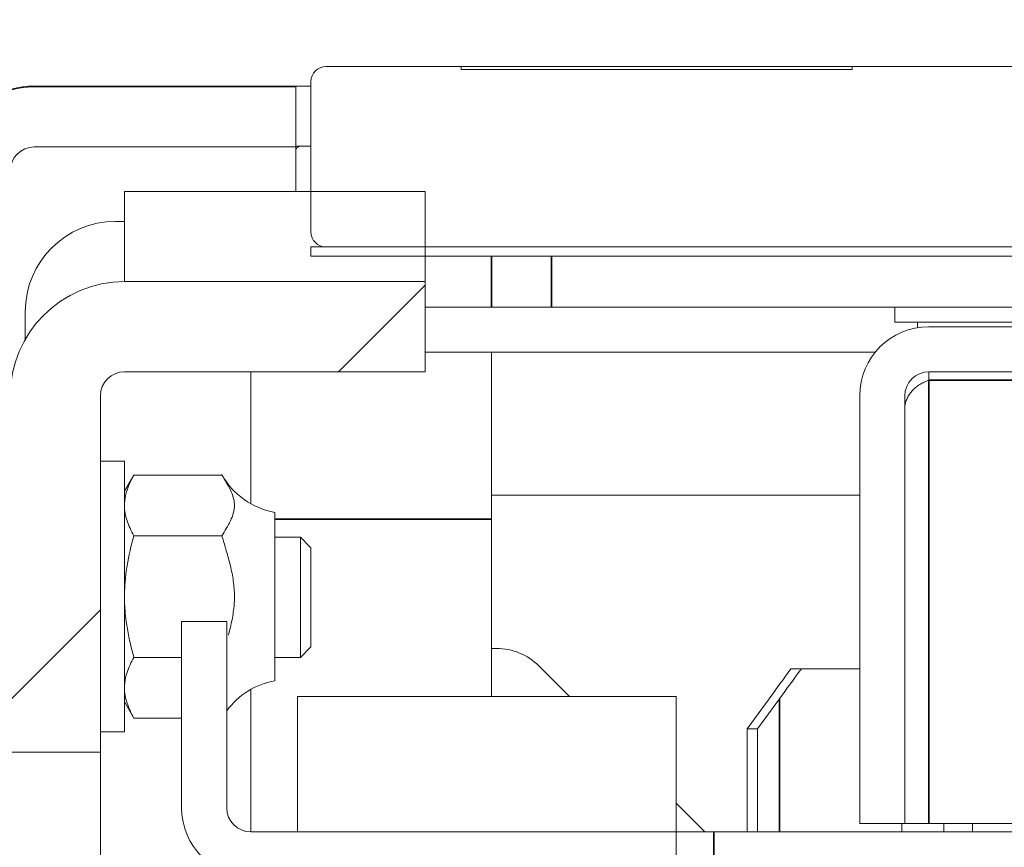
# Model space of a CAD drawing. Header units: millimetres. Extents: x 4 to 1188, y 1 to 840.
# Tile 301 of 310: x 858.92 to 863.29, y 419.77 to 423.44. Entities that reach past the tile are written whole.
import ezdxf

# ---------------------------------------------------------------- set-up
doc = ezdxf.new("R2010")
doc.units = ezdxf.units.MM
doc.layers.add('1', color=7, linetype='Continuous')
doc.styles.add('Arial Unicode MS', font='Arial Unicode MS')
doc.dimstyles.get("Standard").update_dxf_attribs({"dimtxt": 0.18, "dimasz": 0.18, "dimexe": 0.18, "dimexo": 0.0625, "dimgap": 0.09, "dimtad": 0, "dimtih": 1, "dimtoh": 1, "dimdec": 4, "dimzin": 0, "dimdsep": 46, "dimtxsty": 'Standard', "dimcen": 0.09, "dimadec": 0, "dimazin": 0, "dimtfac": 1, "dimtdec": 4, "dimtofl": 0, "dimtmove": 0, "dimatfit": 3, "dimfxl": 0, "dimtolj": 1, "dimtzin": 0, "dimarcsym": 0})

# ---------------------------------------------------------------- blocks, each defined once
blk = doc.blocks.new('_U29')
at = {"layer": '1', "color": 18, "lineweight": 35}
for p, q in [((843.8309, 533.0864), (895.2258, 533.0864)), ((893.2258, 533.0864), (893.2258, 331.753)), ((847.8309, 331.753), (895.2258, 331.753))]:
    blk.add_line(p, q, dxfattribs=at)
at = {"layer": '1', "color": 18, "lineweight": 70}
for points in [[(893.2258, 533.0864), (894.0018, 529.5864), (892.4499, 529.5864)], [(893.2258, 331.753), (892.4499, 335.253), (894.0018, 335.253)]]:
    blk.add_solid(points, dxfattribs=at)
at = {"layer": '1', "color": 18, "linetype": 'Continuous', "lineweight": 13, "insert": (892.7729, 428.043), "char_height": 3, "attachment_point": 7, "rotation": 90, "line_spacing_factor": 1.047437, "style": 'Arial Unicode MS'}
blk.add_mtext('\\fArial Unicode MS|b0|i0;\\W1.0000;1510', dxfattribs=at)

msp = doc.modelspace()

# ---------------------------------------------------------------- hatches: boundary and pattern name
at = {"layer": '1', "linetype": 'Continuous', "lineweight": 35}
h = msp.add_hatch(dxfattribs=at)
h.set_pattern_fill('ANSI31', color=154, scale=1.55, angle=89.9544, style=0)
edge = h.paths.add_edge_path(flags=0)
edge.add_spline(control_points=[(862.614, 423.219), (864.8362, 423.2166), (869.2807, 423.2161), (873.7251, 423.2157), (875.9473, 423.2181)], knot_values=[0, 0, 0, 0, 0.5, 1, 1, 1, 1], degree=3, periodic=0)
edge.add_spline(control_points=[(875.9473, 423.2181), (876.5251, 423.2187), (877.1029, 423.222), (877.6807, 423.2252)], knot_values=[0, 0, 0, 0, 1, 1, 1, 1], degree=3, periodic=0)
edge.add_line((877.6807, 423.2252), (878.3473, 423.229))
edge.add_line((878.3473, 423.229), (878.3473, 422.4286))
edge.add_line((878.3473, 422.4286), (860.214, 422.4286))
edge.add_line((860.214, 422.4286), (860.214, 423.2286))
edge.add_line((860.214, 423.2286), (860.8807, 423.2253))
edge.add_spline(control_points=[(860.8807, 423.2253), (861.4585, 423.2225), (862.0362, 423.2197), (862.614, 423.219)], knot_values=[0, 0, 0, 0, 1, 1, 1, 1], degree=3, periodic=0)
h = msp.add_hatch(dxfattribs=at)
h.set_pattern_fill('ANSI31', color=154, scale=1.55, angle=29.9848, style=0)
edge = h.paths.add_edge_path(flags=0)
edge.add_line((858.8807, 422.7653), (858.8807, 421.2053))
edge.add_line((858.8807, 421.2053), (858.614, 421.2053))
edge.add_line((858.614, 421.2053), (858.614, 422.7653))
edge.add_arc((858.9873, 422.7653), 0.3733, 90, 180, ccw=False)
edge.add_line((858.9873, 423.1386), (860.1473, 423.1386))
edge.add_line((860.1473, 423.1386), (860.1473, 422.872))
edge.add_line((860.1473, 422.872), (858.9873, 422.872))
edge.add_arc((858.9873, 422.7653), 0.1067, 90, 180)
h.paths.add_polyline_path([(858.614, 420.8053), (858.8807, 420.8053), (858.8807, 419.9186), (858.614, 419.9186)], flags=0)
h = msp.add_hatch(dxfattribs=at)
h.set_pattern_fill('ANSI31', color=154, scale=1.55, angle=29.9848, style=0)
h.paths.add_polyline_path([(859.3873, 422.2753), (859.3873, 422.6753), (860.7207, 422.6753), (860.7207, 422.2753)], flags=0)
h = msp.add_hatch(dxfattribs=at)
h.set_pattern_fill('ANSI31', color=154, scale=1.55, angle=-2.13e-14, style=0)
h.paths.add_polyline_path([(868.8479, 416.5886), (868.8479, 416.1886), (866.3207, 416.1886), (866.3207, 416.5886)], flags=0)
edge = h.paths.add_edge_path(flags=0)
edge.add_arc((879.174, 421.7686), 0.5067, 0, 90, ccw=False)
edge.add_line((879.6807, 421.7686), (879.6807, 420.1886))
edge.add_line((879.6807, 420.1886), (879.2807, 420.1886))
edge.add_line((879.2807, 420.1886), (879.2807, 421.7686))
edge.add_arc((879.174, 421.7686), 0.1067, 360, 450)
edge.add_line((879.174, 421.8753), (877.8407, 421.8753))
edge.add_line((877.8407, 421.8753), (877.8407, 422.2753))
edge.add_line((877.8407, 422.2753), (879.174, 422.2753))
edge = h.paths.add_edge_path(flags=0)
edge.add_arc((859.3873, 421.7686), 0.1067, 90, 180)
edge.add_line((859.2807, 421.7686), (859.2807, 420.1886))
edge.add_line((859.2807, 420.1886), (858.8807, 420.1886))
edge.add_line((858.8807, 420.1886), (858.8807, 421.7686))
edge.add_arc((859.3873, 421.7686), 0.5067, 90, 180, ccw=False)
edge.add_line((859.3873, 422.2753), (860.7207, 422.2753))
edge.add_line((860.7207, 422.2753), (860.7207, 421.8753))
edge.add_line((860.7207, 421.8753), (859.3873, 421.8753))
h.paths.add_polyline_path([(869.7135, 416.1886), (869.7135, 416.5886), (872.2407, 416.5886), (872.2407, 416.1886)], flags=0)
h = msp.add_hatch(dxfattribs=at)
h.set_pattern_fill('ANSI31', color=154, scale=1.55, angle=-2.13e-14, style=0)
edge = h.paths.add_edge_path(flags=0)
edge.add_line((862.954, 422.0753), (877.354, 422.0753))
edge.add_arc((877.354, 421.7686), 0.3067, 0, 90, ccw=False)
edge.add_line((877.6607, 421.7686), (877.6607, 419.8728))
edge.add_line((877.6607, 419.8728), (877.4607, 419.8728))
edge.add_line((877.4607, 419.8728), (877.4607, 421.7686))
edge.add_arc((877.354, 421.7686), 0.1067, 360, 450)
edge.add_line((877.354, 421.8753), (862.954, 421.8753))
edge.add_arc((862.954, 421.7686), 0.1067, 90, 180)
edge.add_line((862.8473, 421.7686), (862.8473, 419.8728))
edge.add_line((862.8473, 419.8728), (862.6473, 419.8728))
edge.add_line((862.6473, 419.8728), (862.6473, 421.7686))
edge.add_arc((862.954, 421.7686), 0.3067, 90, 180, ccw=False)
h = msp.add_hatch(dxfattribs=at)
h.set_pattern_fill('ANSI31', color=154, scale=1.55, angle=-2.13e-14, style=0)
edge = h.paths.add_edge_path(flags=0)
edge.add_arc((859.9473, 419.942), 0.1067, 180, 270)
edge.add_line((859.9473, 419.8353), (861.834, 419.8353))
edge.add_line((861.834, 419.8353), (861.834, 419.6353))
edge.add_line((861.834, 419.6353), (859.9473, 419.6353))
edge.add_arc((859.9473, 419.942), 0.3067, 180, 270, ccw=False)
edge.add_line((859.6407, 419.942), (859.6407, 420.7686))
edge.add_line((859.6407, 420.7686), (859.8407, 420.7686))
edge.add_line((859.8407, 420.7686), (859.8407, 419.942))

# ---------------------------------------------------------------- linework, layer by layer
at = {"layer": '1', "color": 154, "linetype": 'Continuous', "lineweight": 13}
for p, q in [((860.2807, 423.2286), (860.8807, 423.2286)), ((860.8807, 423.2286), (860.8807, 423.2153)), ((862.614, 423.2286), (860.8807, 423.2286)), ((862.614, 423.2153), (862.614, 423.2286)), ((862.614, 423.2286), (875.9473, 423.2286)), ((860.8807, 423.2153), (862.614, 423.2153)), ((858.9873, 423.142), (859.014, 423.142)), ((858.9873, 423.1386), (860.1473, 423.1386)), ((860.1473, 423.142), (859.014, 423.142)), ((860.1473, 423.1386), (860.1473, 423.142)), ((860.1473, 423.142), (860.214, 423.142)), ((860.1473, 423.1386), (860.1473, 422.872)), ((860.214, 422.4953), (860.214, 423.162)), ((860.1473, 422.872), (858.9873, 422.872)), ((860.1473, 422.8753), (860.214, 422.8753)), ((860.1473, 422.6753), (860.1473, 422.872)), ((859.3873, 422.2753), (859.3873, 422.6753)), ((859.3873, 422.6753), (860.7207, 422.6753)), ((860.7207, 422.6753), (860.7207, 422.2753)), ((859.3873, 422.542), (859.3473, 422.542)), ((860.214, 422.4286), (865.3607, 422.4286)), ((860.214, 422.3886), (860.214, 422.4286)), ((865.3607, 422.3886), (860.214, 422.3886)), ((878.2807, 422.4286), (860.2807, 422.4286)), ((860.7207, 422.2753), (859.3873, 422.2753)), ((859.3873, 422.2753), (860.7207, 422.2753)), ((860.7207, 422.2753), (860.7207, 421.8753)), ((858.9473, 422.0198), (858.9473, 422.142)), ((861.014, 422.162), (860.7207, 422.162)), ((861.2807, 422.162), (861.014, 422.162)), ((863.5473, 422.162), (861.2807, 422.162)), ((862.803, 422.162), (862.803, 422.0953)), ((862.803, 422.0953), (863.403, 422.0953)), ((862.903, 422.0953), (862.903, 422.071)), ((862.954, 422.0753), (877.354, 422.0753)), ((861.014, 421.962), (860.7207, 421.962)), ((861.014, 421.222), (861.014, 421.962)), ((862.7161, 421.962), (861.0141, 421.962)), ((862.716, 421.962), (861.0141, 421.962)), ((860.7207, 421.8753), (859.3873, 421.8753)), ((859.9473, 421.8752), (859.9473, 421.2903)), ((877.354, 421.8753), (862.954, 421.8753)), ((862.954, 421.8753), (862.954, 421.8378)), ((859.2807, 421.7686), (859.2807, 420.1886)), ((862.6473, 419.8728), (862.6473, 421.7686)), ((862.8473, 421.7686), (862.8473, 419.8728)), ((859.3873, 421.4786), (859.2807, 421.4786)), ((859.3873, 421.4786), (859.3873, 420.2786)), ((859.429, 421.4175), (859.3873, 421.3453)), ((859.8196, 421.4175), (859.429, 421.4175)), ((862.6475, 421.3286), (861.0141, 421.3286)), ((860.054, 420.5053), (860.054, 421.252)), ((861.014, 421.222), (861.014, 420.4353)), ((859.8196, 421.1481), (859.429, 421.1481)), ((860.1673, 421.142), (860.054, 421.142)), ((860.214, 421.0953), (860.1673, 421.142)), ((860.1673, 421.142), (860.1673, 420.8753)), ((860.214, 420.8753), (860.214, 421.0953)), ((860.1673, 420.8753), (860.1673, 420.6086)), ((860.214, 420.6553), (860.214, 420.8753)), ((859.6407, 419.942), (859.6407, 420.7686)), ((859.6407, 420.7686), (859.8407, 420.7686)), ((859.8407, 420.7686), (859.8407, 419.942)), ((860.1673, 420.6086), (860.214, 420.6553)), ((861.014, 420.6486), (861.0369, 420.6486)), ((859.6407, 420.6092), (859.429, 420.6092)), ((860.054, 420.6086), (860.1673, 420.6086)), ((861.3607, 420.4353), (861.2255, 420.5705)), ((862.3424, 420.5585), (862.3884, 420.5585)), ((862.6475, 420.5585), (862.3884, 420.5585)), ((859.9473, 420.4667), (859.9473, 419.8352)), ((860.054, 420.5051), (860.054, 420.5053)), ((860.154, 420.4353), (861.834, 420.4353)), ((860.154, 419.8353), (860.154, 420.4353)), ((861.834, 420.4353), (861.834, 419.8353)), ((862.1487, 420.2918), (862.2453, 420.4251)), ((862.2913, 420.4251), (862.1947, 420.2918)), ((859.3873, 420.412), (859.429, 420.3398)), ((859.6407, 420.3398), (859.429, 420.3398)), ((859.6407, 420.3396), (859.429, 420.3396)), ((859.2807, 420.2786), (859.3873, 420.2786)), ((859.2807, 420.2784), (859.3873, 420.2784)), ((859.3873, 420.2786), (859.3873, 420.2784)), ((862.1487, 419.8352), (862.1487, 420.2918)), ((862.1947, 420.2918), (862.1487, 420.2918)), ((862.1947, 419.8352), (862.1947, 420.2918)), ((859.2807, 420.1886), (858.8807, 420.1886)), ((859.2807, 420.1886), (859.2807, 419.522)), ((861.9607, 419.8353), (861.834, 419.962)), ((862.8473, 419.8728), (862.6473, 419.8728)), ((862.834, 419.8728), (862.834, 419.8352)), ((862.954, 419.8728), (862.8473, 419.8728)), ((862.954, 419.8728), (864.3807, 419.8728)), ((863.0207, 419.8352), (863.0207, 419.8728)), ((863.1473, 419.8728), (863.1473, 419.8353)), ((859.9473, 419.8353), (861.834, 419.8353)), ((861.834, 419.8353), (860.154, 419.8353)), ((861.834, 419.8353), (861.834, 419.6353)), ((861.834, 419.8353), (862, 419.8353)), ((862, 419.8353), (864.0814, 419.8353))]:
    msp.add_line(p, q, dxfattribs=at)
at = {"layer": '1', "color": 154, "linetype": 'Continuous', "lineweight": 35}
for p, q in [((859.014, 423.1386), (859.014, 423.142)), ((861.014, 422.3886), (861.014, 422.162)), ((861.2807, 422.162), (861.2807, 422.3886)), ((862.954, 421.8378), (877.354, 421.8378)), ((862.954, 421.8378), (862.954, 419.8728)), ((861.014, 421.222), (860.054, 421.222)), ((862.2913, 419.8352), (862.2913, 420.4251)), ((862, 419.8353), (862, 419.6353))]:
    msp.add_line(p, q, dxfattribs=at)
at = {"layer": '1', "color": 154, "linetype": 'Continuous', "lineweight": 13}
for centre, radius, start, end in [((860.2807, 423.162), 0.0667, 90, 180), ((858.9873, 422.7653), 0.3733, 90, 180), ((859.014, 422.742), 0.4, 90, 99.3066), ((858.9873, 422.7653), 0.1067, 90, 180), ((859.3473, 422.142), 0.4, 90, 180), ((860.2807, 422.4953), 0.0667, 180, 270), ((859.3873, 421.7686), 0.5067, 90, 180), ((862.954, 421.7686), 0.3067, 90, 180), ((859.3873, 421.7686), 0.1067, 90, 180), ((862.954, 421.7686), 0.1067, 90, 180), ((860.1137, 421.5853), 0.3386, 209.3778, 259.8449), ((861.0369, 420.382), 0.2667, 45, 90), ((860.1137, 420.172), 0.3386, 100.1551, 143.7348), ((859.9473, 419.942), 0.3067, 180, 270), ((859.9473, 419.942), 0.1067, 180, 270)]:
    msp.add_arc(centre, radius, start, end, dxfattribs=at)
for centre, major_axis, ratio, start_param, end_param in [((869.2809, 420.4251), (9.4704, 9.4703), 0.400079, 1.938301, 1.951373), ((869.2807, 420.4251), (9.4083, 9.4083), 0.400075, 1.938209, 1.951368)]:
    msp.add_ellipse(centre, major_axis=major_axis, ratio=ratio, start_param=start_param, end_param=end_param, dxfattribs=at)
for points, knots in [([(858.8608, 423.1198), (858.8683, 423.1226), (858.8759, 423.125), (858.8863, 423.128), (858.8892, 423.1288), (858.8949, 423.1303), (858.8978, 423.1311), (858.9064, 423.1331), (858.9122, 423.1344), (858.9294, 423.1376), (858.941, 423.1392), (858.9583, 423.1409), (858.967, 423.1415), (858.9772, 423.1418), (858.9815, 423.1419), (858.9844, 423.1419), (858.9859, 423.142), (858.9873, 423.142)], [0, 0, 0, 0, 0.182478, 0.182478, 0.250605, 0.250605, 0.318731, 0.318731, 0.454985, 0.454985, 0.727493, 0.727493, 0.863746, 0.931873, 0.965937, 0.965937, 1, 1, 1, 1]), ([(860.1667, 422.8753), (860.1638, 422.8753), (860.1609, 422.8745), (860.1568, 422.8721), (860.1554, 422.871), (860.1527, 422.8687), (860.1515, 422.8673), (860.1492, 422.8645), (860.1482, 422.8631), (860.1473, 422.8616)], [0, 0, 0, 0, 0.414583, 0.414583, 0.621874, 0.621874, 0.829166, 0.829166, 1, 1, 1, 1]), ([(862.954, 421.8378), (862.947, 421.8354), (862.94, 421.8327), (862.9264, 421.8262), (862.9196, 421.8226), (862.9067, 421.8145), (862.9006, 421.81), (862.8889, 421.8003), (862.8835, 421.7951), (862.8736, 421.784), (862.8692, 421.7782), (862.8614, 421.766), (862.8581, 421.7597), (862.8528, 421.7466), (862.8508, 421.7399), (862.848, 421.7264), (862.8473, 421.7196), (862.8473, 421.7127)], [0, 0, 0, 0, 0.125, 0.125, 0.25, 0.25, 0.375, 0.375, 0.5, 0.5, 0.625, 0.625, 0.75, 0.75, 0.875, 0.875, 1, 1, 1, 1]), ([(859.3873, 421.2828), (859.3873, 421.2885), (859.3876, 421.2942), (859.3886, 421.3057), (859.3893, 421.3114), (859.3921, 421.3284), (859.395, 421.3397), (859.4059, 421.3733), (859.4163, 421.3955), (859.429, 421.4175)], [0, 0, 0, 0, 0.125, 0.125, 0.25, 0.25, 0.5, 0.5, 1, 1, 1, 1]), ([(859.8196, 421.1481), (859.8259, 421.1591), (859.8324, 421.1701), (859.8451, 421.1922), (859.8512, 421.2033), (859.862, 421.2255), (859.8666, 421.2368), (859.8714, 421.2538), (859.8726, 421.2595), (859.8744, 421.271), (859.8748, 421.2768), (859.8748, 421.2841), (859.8748, 421.2856), (859.8747, 421.2885), (859.8744, 421.2929), (859.874, 421.2972), (859.8727, 421.3059), (859.8714, 421.3116), (859.8666, 421.3287), (859.862, 421.3399), (859.8513, 421.3622), (859.8451, 421.3733), (859.8324, 421.3954), (859.8259, 421.4064), (859.8196, 421.4175)], [0, 0, 0, 0, 0.125, 0.125, 0.25, 0.25, 0.375, 0.375, 0.4375, 0.4375, 0.5, 0.5, 0.515625, 0.515625, 0.53125, 0.5625, 0.5625, 0.625, 0.625, 0.75, 0.75, 0.875, 0.875, 1, 1, 1, 1]), ([(859.429, 421.1481), (859.4163, 421.1701), (859.4058, 421.1923), (859.3949, 421.2259), (859.3921, 421.2372), (859.3883, 421.2599), (859.3873, 421.2713), (859.3873, 421.2828)], [0, 0, 0, 0, 0.5, 0.5, 0.75, 0.75, 1, 1, 1, 1]), ([(859.3873, 420.8786), (859.3873, 420.89), (859.3876, 420.9015), (859.3883, 420.9186), (859.3886, 420.9244), (859.3893, 420.9358), (859.3898, 420.9416), (859.3922, 420.9702), (859.395, 420.9929), (859.406, 421.0603), (859.4164, 421.1045), (859.429, 421.1481)], [0, 0, 0, 0, 0.125, 0.125, 0.1875, 0.1875, 0.25, 0.25, 0.5, 0.5, 1, 1, 1, 1]), ([(859.8479, 420.708), (859.851, 420.7193), (859.8539, 420.7307), (859.862, 420.7645), (859.8666, 420.787), (859.8714, 420.8211), (859.8727, 420.8326), (859.874, 420.8499), (859.8744, 420.8586), (859.8747, 420.8674), (859.8748, 420.8732), (859.8748, 420.8761), (859.8748, 420.8907), (859.8744, 420.9023), (859.8726, 420.9253), (859.8714, 420.9367), (859.8666, 420.9707), (859.862, 420.9931), (859.8512, 421.0377), (859.8451, 421.0598), (859.8324, 421.1039), (859.8259, 421.126), (859.8196, 421.1481)], [0, 0, 0, 0, 0.078571, 0.078571, 0.232143, 0.232143, 0.308928, 0.308928, 0.347321, 0.366518, 0.366518, 0.385714, 0.385714, 0.4625, 0.4625, 0.539286, 0.539286, 0.692857, 0.692857, 0.846429, 0.846429, 1, 1, 1, 1]), ([(859.429, 420.6092), (859.4259, 420.6202), (859.4213, 420.6367), (859.4171, 420.6533), (859.4143, 420.6645), (859.413, 420.6701), (859.4066, 420.698), (859.4021, 420.7204), (859.3949, 420.7653), (859.3921, 420.7879), (859.3883, 420.8331), (859.3873, 420.8558), (859.3873, 420.8786)], [0, 0, 0, 0, 0.125, 0.1875, 0.1875, 0.25, 0.25, 0.5, 0.5, 0.75, 0.75, 1, 1, 1, 1]), ([(859.3873, 420.4745), (859.3873, 420.4802), (859.3876, 420.4859), (859.3886, 420.4974), (859.3893, 420.5031), (859.3921, 420.5201), (859.395, 420.5314), (859.4059, 420.565), (859.4163, 420.5872), (859.429, 420.6092)], [0, 0, 0, 0, 0.125, 0.125, 0.25, 0.25, 0.5, 0.5, 1, 1, 1, 1]), ([(859.429, 420.3398), (859.4163, 420.3618), (859.4058, 420.384), (859.3949, 420.4176), (859.3921, 420.4289), (859.3883, 420.4516), (859.3873, 420.463), (859.3873, 420.4745)], [0, 0, 0, 0, 0.5, 0.5, 0.75, 0.75, 1, 1, 1, 1])]:
    msp.add_open_spline(points, degree=3, knots=knots, dxfattribs=at)

# ---------------------------------------------------------------- dimensions: what is measured, and where the dimension line sits
at = {"layer": '1', "color": 18, "linetype": 'Continuous', "lineweight": 13}
dim = msp.add_linear_dim(base=(893.2258, 331.753), p1=(808.3634, 533.0864), p2=(810.3634, 331.753), angle=90, dimstyle='Standard', override={"dimtxt": 3, "dimasz": 3.5, "dimexe": 2, "dimexo": 1, "dimgap": 1.5, "dimtad": 1, "dimtih": 0, "dimtoh": 0, "dimdec": 2, "dimlfac": 7.5, "dimzin": 8, "dimdsep": 44, "dimlunit": 2, "dimtxsty": 'Arial Unicode MS', "dimsah": 1, "dimse1": 0, "dimse2": 0, "dimsd1": 0, "dimsd2": 0, "dimclrd": 18, "dimclre": 18, "dimclrt": 18, "dimtol": 0, "dimtm": -0.1, "dimtfac": 0.666667, "dimtdec": 2, "dimtofl": 1, "dimtmove": 0, "dimtzin": 8, "dimlwd": 35, "dimlwe": 35}, dxfattribs=at)
dim.commit()
dim.dimension.update_dxf_attribs({"geometry": '_U29', "text_midpoint": (893.2258, 432.4197), "dimtype": 160})

doc.saveas('drawing.dxf')
